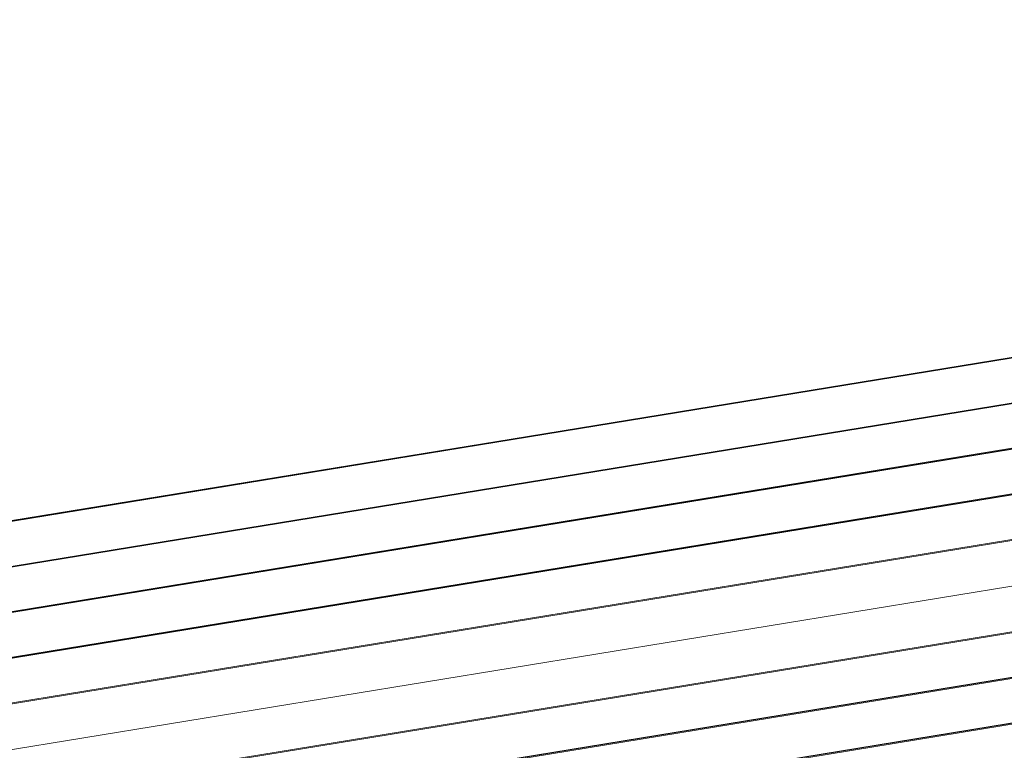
# Model space of a CAD drawing. Header units: metres. Extents: x -502 to 161, y -108 to 174.
# Tile 488 of 656: x -71.399 to -70.314, y -17.279 to -16.474. Entities that reach past the tile are written whole.
import ezdxf

# ---------------------------------------------------------------- set-up
doc = ezdxf.new("R2010")
doc.units = ezdxf.units.M
doc.header["$LTSCALE"] = 0.1
for name, color, linetype in [('BRI31-005.05-5p02-Koordinierung Lageplan 4. BA ZOB West 2022-06-15', 7, 'Continuous'), ('BRI31-005.06-5f07-Koordinierung Lageplan 4. BA ZOB Fernbusbahnh', 7, 'Continuous'), ('BRI32-005.02-5f05-Koordinierung Schemaplan 4 BA ZOB Teilbereich', 7, 'Continuous'), ('BRI32-005.03-5f06-Koordinierung Schemaplan 4 BA ZOB Teilbereich 2 Ost - Bahnhofsallee 2023-01-21', 7, 'Continuous')]:
    doc.layers.add(name, color=color, linetype=linetype)

msp = doc.modelspace()

# ---------------------------------------------------------------- linework, layer by layer
at = {"layer": 'BRI31-005.05-5p02-Koordinierung Lageplan 4. BA ZOB West 2022-06-15', "color": 190, "linetype": 'Continuous', "lineweight": 35, "true_color": 0x7f00ff, "transparency": 33554687, "flags": 128}
for points in [[(-55.7007, -13.3634), (-59.4327, -13.9934), (-61.4087, -14.3464), (-62.2647, -14.4984), (-62.6667, -14.5974), (-62.8907, -14.7334), (-63.5967, -15.2334), (-64.4177, -15.8004), (-64.8657, -15.8864), (-69.7037, -16.7484), (-75.4637, -17.6884), (-81.7337, -18.6534), (-88.9077, -20.0034), (-93.6827, -20.7334), (-98.9647, -21.6334), (-104.5957, -22.9234), (-121.8907, -26.2934), (-126.8117, -27.2034), (-150.4477, -31.7134), (-157.1307, -33.0134), (-162.7687, -32.1234), (-174.7807, -30.4434), (-178.1477, -29.6134), (-179.1357, -29.4334)], [(-55.6927, -13.4124), (-59.4247, -14.0424), (-59.9157, -14.1304), (-61.3997, -14.3954), (-62.2547, -14.5474), (-62.6477, -14.6444), (-62.8637, -14.7754), (-63.5677, -15.2744), (-64.3977, -15.8474), (-64.8567, -15.9354), (-69.6957, -16.7974), (-75.4547, -17.7374), (-81.7247, -18.7024), (-88.8997, -20.0524), (-93.6747, -20.7824), (-98.9547, -21.6824)]]:
    msp.add_lwpolyline(points, dxfattribs=at)
at = {"layer": 'BRI31-005.05-5p02-Koordinierung Lageplan 4. BA ZOB West 2022-06-15', "color": 250, "linetype": 'Continuous', "lineweight": 25, "true_color": 0x333333, "transparency": 33554687, "flags": 128}
for points in [[(-55.6847, -13.4614), (-59.4167, -14.0914), (-59.9067, -14.1794), (-61.3907, -14.4444), (-62.2447, -14.5964), (-62.6287, -14.6914), (-62.8367, -14.8174), (-63.5387, -15.3154), (-64.3777, -15.8944), (-64.8477, -15.9844), (-69.6877, -16.8464), (-75.4457, -17.7864), (-81.7157, -18.7514), (-88.8917, -20.1014), (-93.6667, -20.8314), (-98.9447, -21.7314)], [(-55.6767, -13.5104), (-59.4087, -14.1404), (-59.8977, -14.2284), (-61.3817, -14.4934), (-62.2347, -14.6454), (-62.6097, -14.7384), (-62.8097, -14.8594), (-63.5097, -15.3564), (-64.3577, -15.9414), (-64.8387, -16.0334), (-69.6797, -16.8954), (-75.4367, -17.8354), (-81.7067, -18.8004), (-88.8837, -20.1504), (-93.6587, -20.8804), (-98.9347, -21.7804)], [(-62.5057, -14.9114), (-62.7017, -15.0274), (-63.4007, -15.5204), (-64.2987, -16.1364), (-69.6477, -17.0914), (-75.4007, -18.0314), (-81.6707, -18.9964), (-88.8497, -20.3464), (-93.6247, -21.0764), (-104.5317, -23.2174), (-121.8307, -26.5874), (-126.7577, -27.4974), (-150.3937, -32.0074), (-150.6907, -32.0664), (-157.1247, -33.3194), (-162.8107, -32.4174), (-174.8227, -30.7434), (-176.4997, -30.2264), (-178.1847, -29.8094), (-179.1357, -29.6374)], [(-62.4797, -14.9544), (-62.6747, -15.0694), (-63.3727, -15.5614), (-64.2817, -16.1844), (-69.6397, -17.1404), (-75.3917, -18.0804), (-81.6617, -19.0454), (-88.8417, -20.3954), (-93.6157, -21.1254), (-104.5217, -23.2664), (-121.8207, -26.6364), (-126.7487, -27.5464), (-150.3847, -32.0564), (-150.6807, -32.1154), (-157.1237, -33.3704), (-162.8177, -32.4664), (-174.8297, -30.7934), (-176.5117, -30.2754), (-178.1947, -29.8584), (-179.1357, -29.6884)]]:
    msp.add_lwpolyline(points, dxfattribs=at)
at = {"layer": 'BRI31-005.05-5p02-Koordinierung Lageplan 4. BA ZOB West 2022-06-15', "color": 116, "linetype": 'Continuous', "lineweight": 13, "true_color": 0x007f3f, "transparency": 33554687, "flags": 128}
for points in [[(-98.8977, -21.7234), (-93.6667, -20.8304), (-88.8927, -20.1004), (-81.7147, -18.7504), (-75.4437, -17.7854), (-69.6887, -16.8454), (-64.8477, -15.9844), (-64.3767, -15.8944), (-63.5377, -15.3154), (-62.8377, -14.8174), (-62.6297, -14.6924), (-62.2457, -14.5964), (-61.3907, -14.4444), (-59.9067, -14.1794), (-59.4177, -14.0904), (-55.6847, -13.4604)], [(-98.9347, -21.7804), (-93.6587, -20.8794), (-88.8847, -20.1494), (-81.7057, -18.7994), (-75.4347, -17.8344), (-69.6807, -16.8944), (-64.8387, -16.0334), (-64.3567, -15.9414), (-63.5087, -15.3564), (-62.8107, -14.8594), (-62.6107, -14.7394), (-62.2357, -14.6454), (-61.3817, -14.4934), (-59.8977, -14.2284), (-59.4097, -14.1394), (-55.6767, -13.5094)], [(-55.6527, -13.6584), (-59.3837, -14.2884), (-59.8707, -14.3754), (-61.3547, -14.6404), (-62.2037, -14.7924), (-62.5517, -14.8784), (-62.7277, -14.9854), (-63.4237, -15.4794), (-64.2987, -16.0824), (-64.8117, -16.1804), (-69.6547, -17.0434), (-75.4117, -17.9834), (-81.6807, -18.9484), (-88.8587, -20.2984), (-93.6347, -21.0284), (-98.8577, -21.9194)], [(-55.6447, -13.7074), (-59.3757, -14.3374), (-59.8617, -14.4244), (-61.3457, -14.6894), (-62.1937, -14.8414), (-62.5327, -14.9254), (-62.7007, -15.0274), (-63.3947, -15.5204), (-64.2787, -16.1294), (-64.8027, -16.2294), (-69.6467, -17.0924), (-75.4027, -18.0324), (-81.6717, -18.9974), (-88.8507, -20.3474), (-93.6267, -21.0774), (-98.8947, -21.9764)]]:
    msp.add_lwpolyline(points, dxfattribs=at)
at = {"layer": 'BRI31-005.05-5p02-Koordinierung Lageplan 4. BA ZOB West 2022-06-15', "color": 251, "linetype": 'Continuous', "lineweight": 13, "true_color": 0x5b5b5b, "transparency": 33554687, "flags": 128}
for points in [[(-55.6687, -13.5594), (-59.4007, -14.1894), (-59.8887, -14.2774), (-61.3727, -14.5424), (-62.2247, -14.6944), (-62.5907, -14.7854), (-62.7827, -14.9014), (-63.4807, -15.3974), (-64.3377, -15.9884), (-64.8297, -16.0824), (-69.6717, -16.9444), (-75.4277, -17.8844), (-81.6977, -18.8494), (-88.8757, -20.1994), (-93.6507, -20.9294), (-98.8777, -21.8214)], [(-55.6607, -13.6084), (-59.3927, -14.2384), (-59.8797, -14.3264), (-61.3637, -14.5914), (-62.2147, -14.7434), (-62.5717, -14.8324), (-62.7557, -14.9434), (-63.4517, -15.4384), (-64.3177, -16.0354), (-64.8207, -16.1314), (-69.6637, -16.9934), (-75.4187, -17.9334), (-81.6887, -18.8984), (-88.8677, -20.2484), (-93.6427, -20.9784), (-98.9147, -21.8784)]]:
    msp.add_lwpolyline(points, dxfattribs=at)
at = {"layer": 'BRI31-005.06-5f07-Koordinierung Lageplan 4. BA ZOB Fernbusbahnh', "color": 190, "linetype": 'Continuous', "lineweight": 30, "true_color": 0x7f00ff, "transparency": 33554687, "flags": 128}
for points in [[(-55.7007, -13.3634), (-59.4327, -13.9934), (-61.4087, -14.3464), (-62.2647, -14.4984), (-62.6667, -14.5974), (-62.8907, -14.7334), (-63.5967, -15.2334), (-64.4177, -15.8004), (-64.8657, -15.8864), (-69.7037, -16.7484), (-75.4637, -17.6884), (-81.7337, -18.6534), (-88.9077, -20.0034), (-93.6827, -20.7334), (-98.9647, -21.6334), (-104.5957, -22.9234), (-121.8907, -26.2934), (-126.8117, -27.2034), (-150.4477, -31.7134), (-157.1307, -33.0134), (-162.7687, -32.1234), (-174.7807, -30.4434), (-178.1477, -29.6134), (-179.1357, -29.4334)], [(-55.6927, -13.4124), (-59.4247, -14.0424), (-59.9157, -14.1304), (-61.3997, -14.3954), (-62.2547, -14.5474), (-62.6477, -14.6444), (-62.8637, -14.7754), (-63.5677, -15.2744), (-64.3977, -15.8474), (-64.8567, -15.9354), (-69.6957, -16.7974), (-75.4547, -17.7374), (-81.7247, -18.7024), (-88.8997, -20.0524), (-93.6747, -20.7824), (-98.9547, -21.6824)]]:
    msp.add_lwpolyline(points, dxfattribs=at)
at = {"layer": 'BRI31-005.06-5f07-Koordinierung Lageplan 4. BA ZOB Fernbusbahnh', "color": 250, "linetype": 'Continuous', "lineweight": 20, "true_color": 0x333333, "transparency": 33554687, "flags": 128}
for points in [[(-55.6847, -13.4614), (-59.4167, -14.0914), (-59.9067, -14.1794), (-61.3907, -14.4444), (-62.2447, -14.5964), (-62.6287, -14.6914), (-62.8367, -14.8174), (-63.5387, -15.3154), (-64.3777, -15.8944), (-64.8477, -15.9844), (-69.6877, -16.8464), (-75.4457, -17.7864), (-81.7157, -18.7514), (-88.8917, -20.1014), (-93.6667, -20.8314), (-98.9447, -21.7314)], [(-55.6767, -13.5104), (-59.4087, -14.1404), (-59.8977, -14.2284), (-61.3817, -14.4934), (-62.2347, -14.6454), (-62.6097, -14.7384), (-62.8097, -14.8594), (-63.5097, -15.3564), (-64.3577, -15.9414), (-64.8387, -16.0334), (-69.6797, -16.8954), (-75.4367, -17.8354), (-81.7067, -18.8004), (-88.8837, -20.1504), (-93.6587, -20.8804), (-98.9347, -21.7804)], [(-62.5057, -14.9114), (-62.7017, -15.0274), (-63.4007, -15.5204), (-64.2987, -16.1364), (-69.6477, -17.0914), (-75.4007, -18.0314), (-81.6707, -18.9964), (-88.8497, -20.3464), (-93.6247, -21.0764), (-104.5317, -23.2174), (-121.8307, -26.5874), (-126.7577, -27.4974), (-150.3937, -32.0074), (-150.6907, -32.0664), (-157.1247, -33.3194), (-162.8107, -32.4174), (-174.8227, -30.7434), (-176.4997, -30.2264), (-178.1847, -29.8094), (-179.1357, -29.6374)], [(-62.4797, -14.9544), (-62.6747, -15.0694), (-63.3727, -15.5614), (-64.2817, -16.1844), (-69.6397, -17.1404), (-75.3917, -18.0804), (-81.6617, -19.0454), (-88.8417, -20.3954), (-93.6157, -21.1254), (-104.5217, -23.2664), (-121.8207, -26.6364), (-126.7487, -27.5464), (-150.3847, -32.0564), (-150.6807, -32.1154), (-157.1237, -33.3704), (-162.8177, -32.4664), (-174.8297, -30.7934), (-176.5117, -30.2754), (-178.1947, -29.8584), (-179.1357, -29.6884)]]:
    msp.add_lwpolyline(points, dxfattribs=at)
at = {"layer": 'BRI32-005.02-5f05-Koordinierung Schemaplan 4 BA ZOB Teilbereich', "color": 190, "linetype": 'Continuous', "lineweight": 35, "true_color": 0x7f00ff, "transparency": 33554687, "flags": 128}
for points in [[(-55.7007, -13.3634), (-59.4327, -13.9934), (-61.4087, -14.3464), (-62.2647, -14.4984), (-62.6667, -14.5974), (-62.8907, -14.7334), (-63.5967, -15.2334), (-64.4177, -15.8004), (-64.8657, -15.8864), (-69.7037, -16.7484), (-75.4637, -17.6884), (-81.7337, -18.6534), (-88.9077, -20.0034), (-93.6827, -20.7334), (-98.9647, -21.6334), (-104.5957, -22.9234), (-121.8907, -26.2934), (-126.8117, -27.2034), (-150.4477, -31.7134), (-157.1307, -33.0134), (-162.7687, -32.1234), (-174.7807, -30.4434), (-178.1477, -29.6134), (-179.1357, -29.4334)], [(-55.6927, -13.4124), (-59.4247, -14.0424), (-59.9157, -14.1304), (-61.3997, -14.3954), (-62.2547, -14.5474), (-62.6477, -14.6444), (-62.8637, -14.7754), (-63.5677, -15.2744), (-64.3977, -15.8474), (-64.8567, -15.9354), (-69.6957, -16.7974), (-75.4547, -17.7374), (-81.7247, -18.7024), (-88.8997, -20.0524), (-93.6747, -20.7824), (-98.9547, -21.6824)]]:
    msp.add_lwpolyline(points, dxfattribs=at)
at = {"layer": 'BRI32-005.02-5f05-Koordinierung Schemaplan 4 BA ZOB Teilbereich', "color": 250, "linetype": 'Continuous', "lineweight": 25, "true_color": 0x333333, "transparency": 33554687, "flags": 128}
for points in [[(-55.6847, -13.4614), (-59.4167, -14.0914), (-59.9067, -14.1794), (-61.3907, -14.4444), (-62.2447, -14.5964), (-62.6287, -14.6914), (-62.8367, -14.8174), (-63.5387, -15.3154), (-64.3777, -15.8944), (-64.8477, -15.9844), (-69.6877, -16.8464), (-75.4457, -17.7864), (-81.7157, -18.7514), (-88.8917, -20.1014), (-93.6667, -20.8314), (-98.9447, -21.7314)], [(-55.6767, -13.5104), (-59.4087, -14.1404), (-59.8977, -14.2284), (-61.3817, -14.4934), (-62.2347, -14.6454), (-62.6097, -14.7384), (-62.8097, -14.8594), (-63.5097, -15.3564), (-64.3577, -15.9414), (-64.8387, -16.0334), (-69.6797, -16.8954), (-75.4367, -17.8354), (-81.7067, -18.8004), (-88.8837, -20.1504), (-93.6587, -20.8804), (-98.9347, -21.7804)]]:
    msp.add_lwpolyline(points, dxfattribs=at)
at = {"layer": 'BRI32-005.02-5f05-Koordinierung Schemaplan 4 BA ZOB Teilbereich', "color": 116, "linetype": 'Continuous', "lineweight": 13, "true_color": 0x007f3f, "transparency": 33554687, "flags": 128}
for points in [[(-98.8977, -21.7234), (-93.6667, -20.8304), (-88.8927, -20.1004), (-81.7147, -18.7504), (-75.4437, -17.7854), (-69.6887, -16.8454), (-64.8477, -15.9844), (-64.3767, -15.8944), (-63.5377, -15.3154), (-62.8377, -14.8174), (-62.6297, -14.6924), (-62.2457, -14.5964), (-61.3907, -14.4444), (-59.9067, -14.1794), (-59.4177, -14.0904), (-55.6847, -13.4604)], [(-98.9347, -21.7804), (-93.6587, -20.8794), (-88.8847, -20.1494), (-81.7057, -18.7994), (-75.4347, -17.8344), (-69.6807, -16.8944), (-64.8387, -16.0334), (-64.3567, -15.9414), (-63.5087, -15.3564), (-62.8107, -14.8594), (-62.6107, -14.7394), (-62.2357, -14.6454), (-61.3817, -14.4934), (-59.8977, -14.2284), (-59.4097, -14.1394), (-55.6767, -13.5094)], [(-97.8377, -17.4674), (-97.1877, -21.0354), (-96.9687, -21.3424), (-96.6307, -21.4384), (-93.6507, -20.9284), (-88.8767, -20.1984), (-81.6967, -18.8484), (-75.4257, -17.8834), (-69.6727, -16.9434), (-64.8297, -16.0824), (-64.3367, -15.9884), (-63.4797, -15.3974), (-62.7837, -14.9014), (-62.5917, -14.7864), (-62.2257, -14.6944), (-61.3727, -14.5424), (-59.8887, -14.2774), (-59.4017, -14.1884), (-55.6687, -13.5584)], [(-55.6527, -13.6584), (-59.3837, -14.2884), (-59.8707, -14.3754), (-61.3547, -14.6404), (-62.2037, -14.7924), (-62.5517, -14.8784), (-62.7277, -14.9854), (-63.4237, -15.4794), (-64.2987, -16.0824), (-64.8117, -16.1804), (-69.6547, -17.0434), (-75.4117, -17.9834), (-81.6807, -18.9484), (-88.8587, -20.2984), (-93.6347, -21.0284), (-98.8577, -21.9194)], [(-55.6447, -13.7074), (-59.3757, -14.3374), (-59.8617, -14.4244), (-61.3457, -14.6894), (-62.1937, -14.8414), (-62.5327, -14.9254), (-62.7007, -15.0274), (-63.3947, -15.5204), (-64.2787, -16.1294), (-64.8027, -16.2294), (-69.6467, -17.0924), (-75.4027, -18.0324), (-81.6717, -18.9974), (-88.8507, -20.3474), (-93.6267, -21.0774), (-98.8947, -21.9764)], [(-55.6367, -13.7564), (-59.3677, -14.3864), (-59.8527, -14.4734), (-61.3367, -14.7384), (-62.1837, -14.8904), (-62.5137, -14.9724), (-62.6737, -15.0694), (-63.3657, -15.5614), (-64.2587, -16.1764), (-64.7937, -16.2784), (-69.6387, -17.1414), (-75.3937, -18.0814), (-81.6627, -19.0464), (-88.8427, -20.3964), (-93.6187, -21.1264), (-96.6407, -21.6424), (-97.0907, -21.5164), (-97.3757, -21.1154), (-98.0337, -17.5034), (-97.8377, -17.4674)]]:
    msp.add_lwpolyline(points, dxfattribs=at)
at = {"layer": 'BRI32-005.02-5f05-Koordinierung Schemaplan 4 BA ZOB Teilbereich', "color": 251, "linetype": 'Continuous', "lineweight": 13, "true_color": 0x5b5b5b, "transparency": 33554687, "flags": 128}
for points in [[(-55.6687, -13.5594), (-59.4007, -14.1894), (-59.8887, -14.2774), (-61.3727, -14.5424), (-62.2247, -14.6944), (-62.5907, -14.7854), (-62.7827, -14.9014), (-63.4807, -15.3974), (-64.3377, -15.9884), (-64.8297, -16.0824), (-69.6717, -16.9444), (-75.4277, -17.8844), (-81.6977, -18.8494), (-88.8757, -20.1994), (-93.6507, -20.9294), (-98.8777, -21.8214)], [(-55.6607, -13.6084), (-59.3927, -14.2384), (-59.8797, -14.3264), (-61.3637, -14.5914), (-62.2147, -14.7434), (-62.5717, -14.8324), (-62.7557, -14.9434), (-63.4517, -15.4384), (-64.3177, -16.0354), (-64.8207, -16.1314), (-69.6637, -16.9934), (-75.4187, -17.9334), (-81.6887, -18.8984), (-88.8677, -20.2484), (-93.6427, -20.9784), (-98.9147, -21.8784)], [(-97.9357, -17.4854), (-97.2817, -21.0754), (-97.0297, -21.4294), (-96.6357, -21.5404), (-93.6347, -21.0274), (-88.8597, -20.2974), (-81.6797, -18.9474), (-75.4097, -17.9824), (-69.6557, -17.0424), (-64.8117, -16.1804), (-64.2977, -16.0824), (-63.4227, -15.4794), (-62.7287, -14.9854), (-62.5527, -14.8794), (-62.2047, -14.7924), (-61.3547, -14.6404), (-59.8707, -14.3754), (-59.3847, -14.2874), (-55.6527, -13.6574)]]:
    msp.add_lwpolyline(points, dxfattribs=at)
at = {"layer": 'BRI32-005.03-5f06-Koordinierung Schemaplan 4 BA ZOB Teilbereich 2 Ost - Bahnhofsallee 2023-01-21', "color": 190, "linetype": 'Continuous', "lineweight": 30, "true_color": 0x7f00ff, "transparency": 33554687, "flags": 128}
for points in [[(-55.7007, -13.3634), (-59.4327, -13.9934), (-61.4087, -14.3464), (-62.2647, -14.4984), (-62.6667, -14.5974), (-62.8907, -14.7334), (-63.5967, -15.2334), (-64.4177, -15.8004), (-64.8657, -15.8864), (-69.7037, -16.7484), (-75.4637, -17.6884), (-81.7337, -18.6534), (-88.9077, -20.0034), (-93.6827, -20.7334), (-98.9647, -21.6334), (-104.5957, -22.9234), (-121.8907, -26.2934), (-126.8117, -27.2034), (-150.4477, -31.7134), (-157.1307, -33.0134), (-162.7687, -32.1234), (-174.7807, -30.4434), (-178.1477, -29.6134), (-179.1357, -29.4334)], [(-55.6927, -13.4124), (-59.4247, -14.0424), (-59.9157, -14.1304), (-61.3997, -14.3954), (-62.2547, -14.5474), (-62.6477, -14.6444), (-62.8637, -14.7754), (-63.5677, -15.2744), (-64.3977, -15.8474), (-64.8567, -15.9354), (-69.6957, -16.7974), (-75.4547, -17.7374), (-81.7247, -18.7024), (-88.8997, -20.0524), (-93.6747, -20.7824), (-98.9547, -21.6824)]]:
    msp.add_lwpolyline(points, dxfattribs=at)
at = {"layer": 'BRI32-005.03-5f06-Koordinierung Schemaplan 4 BA ZOB Teilbereich 2 Ost - Bahnhofsallee 2023-01-21', "color": 250, "linetype": 'Continuous', "lineweight": 20, "true_color": 0x333333, "transparency": 33554687, "flags": 128}
for points in [[(-55.6847, -13.4614), (-59.4167, -14.0914), (-59.9067, -14.1794), (-61.3907, -14.4444), (-62.2447, -14.5964), (-62.6287, -14.6914), (-62.8367, -14.8174), (-63.5387, -15.3154), (-64.3777, -15.8944), (-64.8477, -15.9844), (-69.6877, -16.8464), (-75.4457, -17.7864), (-81.7157, -18.7514), (-88.8917, -20.1014), (-93.6667, -20.8314), (-98.9447, -21.7314)], [(-55.6767, -13.5104), (-59.4087, -14.1404), (-59.8977, -14.2284), (-61.3817, -14.4934), (-62.2347, -14.6454), (-62.6097, -14.7384), (-62.8097, -14.8594), (-63.5097, -15.3564), (-64.3577, -15.9414), (-64.8387, -16.0334), (-69.6797, -16.8954), (-75.4367, -17.8354), (-81.7067, -18.8004), (-88.8837, -20.1504), (-93.6587, -20.8804), (-98.9347, -21.7804)], [(-62.5057, -14.9114), (-62.7017, -15.0274), (-63.4007, -15.5204), (-64.2987, -16.1364), (-69.6477, -17.0914), (-75.4007, -18.0314), (-81.6707, -18.9964), (-88.8497, -20.3464), (-93.6247, -21.0764), (-104.5317, -23.2174), (-121.8307, -26.5874), (-126.7577, -27.4974), (-150.3937, -32.0074), (-150.6907, -32.0664), (-157.1247, -33.3194), (-162.8107, -32.4174), (-174.8227, -30.7434), (-176.4997, -30.2264), (-178.1847, -29.8094), (-179.1357, -29.6374)], [(-62.4797, -14.9544), (-62.6747, -15.0694), (-63.3727, -15.5614), (-64.2817, -16.1844), (-69.6397, -17.1404), (-75.3917, -18.0804), (-81.6617, -19.0454), (-88.8417, -20.3954), (-93.6157, -21.1254), (-104.5217, -23.2664), (-121.8207, -26.6364), (-126.7487, -27.5464), (-150.3847, -32.0564), (-150.6807, -32.1154), (-157.1237, -33.3704), (-162.8177, -32.4664), (-174.8297, -30.7934), (-176.5117, -30.2754), (-178.1947, -29.8584), (-179.1357, -29.6884)]]:
    msp.add_lwpolyline(points, dxfattribs=at)
at = {"layer": 'BRI32-005.03-5f06-Koordinierung Schemaplan 4 BA ZOB Teilbereich 2 Ost - Bahnhofsallee 2023-01-21', "color": 116, "linetype": 'Continuous', "lineweight": 9, "true_color": 0x007f3f, "transparency": 33554687, "flags": 128}
for points in [[(-98.8977, -21.7234), (-93.6667, -20.8304), (-88.8927, -20.1004), (-81.7147, -18.7504), (-75.4437, -17.7854), (-69.6887, -16.8454), (-64.8477, -15.9844), (-64.3767, -15.8944), (-63.5377, -15.3154), (-62.8377, -14.8174), (-62.6297, -14.6924), (-62.2457, -14.5964), (-61.3907, -14.4444), (-59.9067, -14.1794), (-59.4177, -14.0904), (-55.6847, -13.4604)], [(-98.9347, -21.7804), (-93.6587, -20.8794), (-88.8847, -20.1494), (-81.7057, -18.7994), (-75.4347, -17.8344), (-69.6807, -16.8944), (-64.8387, -16.0334), (-64.3567, -15.9414), (-63.5087, -15.3564), (-62.8107, -14.8594), (-62.6107, -14.7394), (-62.2357, -14.6454), (-61.3817, -14.4934), (-59.8977, -14.2284), (-59.4097, -14.1394), (-55.6767, -13.5094)], [(-97.8377, -17.4674), (-97.1877, -21.0354), (-96.9687, -21.3424), (-96.6307, -21.4384), (-93.6507, -20.9284), (-88.8767, -20.1984), (-81.6967, -18.8484), (-75.4257, -17.8834), (-69.6727, -16.9434), (-64.8297, -16.0824), (-64.3367, -15.9884), (-63.4797, -15.3974), (-62.7837, -14.9014), (-62.5917, -14.7864), (-62.2257, -14.6944), (-61.3727, -14.5424), (-59.8887, -14.2774), (-59.4017, -14.1884), (-55.6687, -13.5584)], [(-55.6527, -13.6584), (-59.3837, -14.2884), (-59.8707, -14.3754), (-61.3547, -14.6404), (-62.2037, -14.7924), (-62.5517, -14.8784), (-62.7277, -14.9854), (-63.4237, -15.4794), (-64.2987, -16.0824), (-64.8117, -16.1804), (-69.6547, -17.0434), (-75.4117, -17.9834), (-81.6807, -18.9484), (-88.8587, -20.2984), (-93.6347, -21.0284), (-98.8577, -21.9194)], [(-55.6447, -13.7074), (-59.3757, -14.3374), (-59.8617, -14.4244), (-61.3457, -14.6894), (-62.1937, -14.8414), (-62.5327, -14.9254), (-62.7007, -15.0274), (-63.3947, -15.5204), (-64.2787, -16.1294), (-64.8027, -16.2294), (-69.6467, -17.0924), (-75.4027, -18.0324), (-81.6717, -18.9974), (-88.8507, -20.3474), (-93.6267, -21.0774), (-98.8947, -21.9764)], [(-55.6367, -13.7564), (-59.3677, -14.3864), (-59.8527, -14.4734), (-61.3367, -14.7384), (-62.1837, -14.8904), (-62.5137, -14.9724), (-62.6737, -15.0694), (-63.3657, -15.5614), (-64.2587, -16.1764), (-64.7937, -16.2784), (-69.6387, -17.1414), (-75.3937, -18.0814), (-81.6627, -19.0464), (-88.8427, -20.3964), (-93.6187, -21.1264), (-96.6407, -21.6424), (-97.0907, -21.5164), (-97.3757, -21.1154), (-98.0337, -17.5034), (-97.8377, -17.4674)]]:
    msp.add_lwpolyline(points, dxfattribs=at)
at = {"layer": 'BRI32-005.03-5f06-Koordinierung Schemaplan 4 BA ZOB Teilbereich 2 Ost - Bahnhofsallee 2023-01-21', "color": 251, "linetype": 'Continuous', "lineweight": 9, "true_color": 0x5b5b5b, "transparency": 33554687, "flags": 128}
for points in [[(-55.6687, -13.5594), (-59.4007, -14.1894), (-59.8887, -14.2774), (-61.3727, -14.5424), (-62.2247, -14.6944), (-62.5907, -14.7854), (-62.7827, -14.9014), (-63.4807, -15.3974), (-64.3377, -15.9884), (-64.8297, -16.0824), (-69.6717, -16.9444), (-75.4277, -17.8844), (-81.6977, -18.8494), (-88.8757, -20.1994), (-93.6507, -20.9294), (-98.8777, -21.8214)], [(-55.6607, -13.6084), (-59.3927, -14.2384), (-59.8797, -14.3264), (-61.3637, -14.5914), (-62.2147, -14.7434), (-62.5717, -14.8324), (-62.7557, -14.9434), (-63.4517, -15.4384), (-64.3177, -16.0354), (-64.8207, -16.1314), (-69.6637, -16.9934), (-75.4187, -17.9334), (-81.6887, -18.8984), (-88.8677, -20.2484), (-93.6427, -20.9784), (-98.9147, -21.8784)], [(-97.9357, -17.4854), (-97.2817, -21.0754), (-97.0297, -21.4294), (-96.6357, -21.5404), (-93.6347, -21.0274), (-88.8597, -20.2974), (-81.6797, -18.9474), (-75.4097, -17.9824), (-69.6557, -17.0424), (-64.8117, -16.1804), (-64.2977, -16.0824), (-63.4227, -15.4794), (-62.7287, -14.9854), (-62.5527, -14.8794), (-62.2047, -14.7924), (-61.3547, -14.6404), (-59.8707, -14.3754), (-59.3847, -14.2874), (-55.6527, -13.6574)]]:
    msp.add_lwpolyline(points, dxfattribs=at)

doc.saveas('drawing.dxf')
